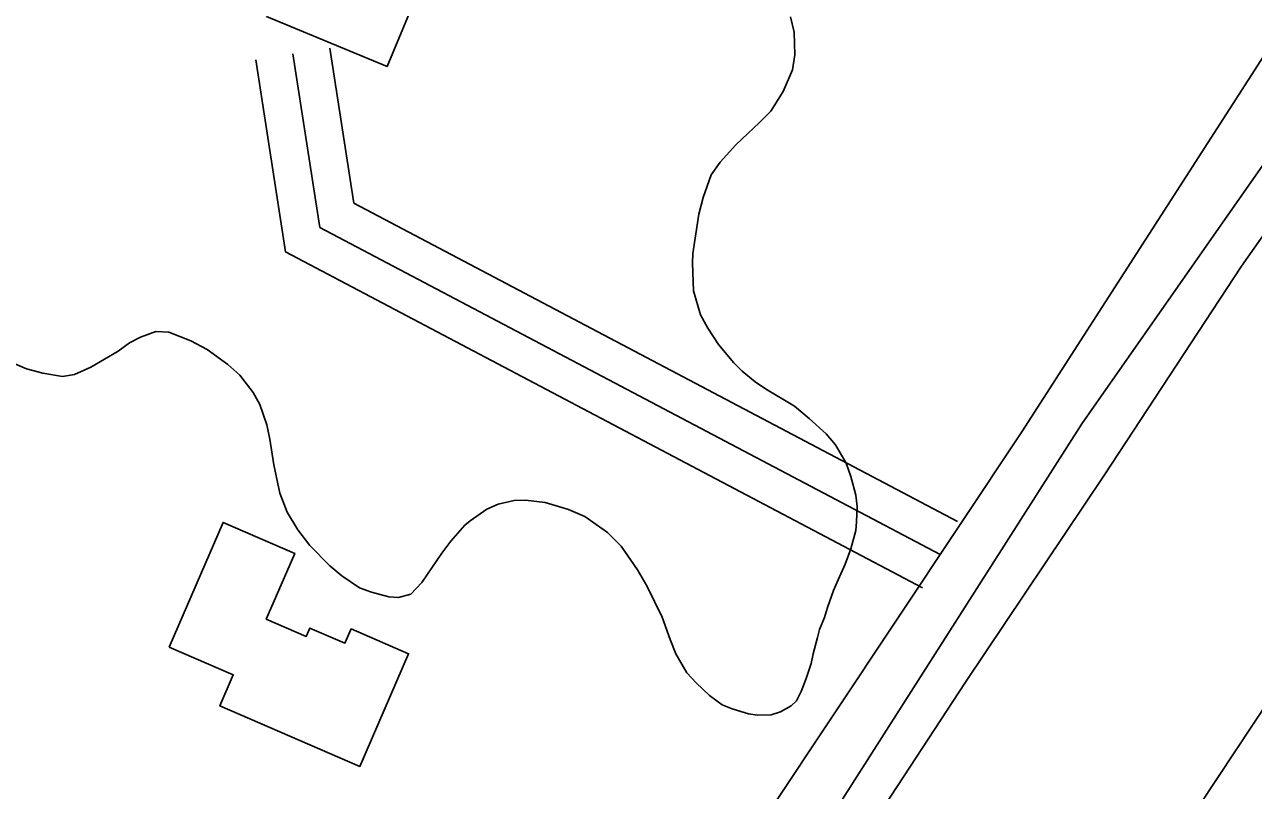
# Model space of a CAD drawing. Extents: x 3297735 to 3335592, y 670436 to 695807.
# Drawn here: x 3316710.7 to 3317201.7, y 693231.1 to 693537 of the extents above; entities that cross this region are included whole.
import ezdxf

# ---------------------------------------------------------------- set-up
doc = ezdxf.new("R2010")
doc.units = 0
for name, color, linetype in [('V-BLDG-OTLN', 7, 'Continuous'), ('V-LEVE-TOET', 7, 'Continuous'), ('V-RIVR-EDGE', 7, 'Continuous'), ('V-ROAD-CNTR', 7, 'Continuous'), ('V-SITE-VEGE', 7, 'Continuous'), ('V-SURV-LINE', 7, 'Continuous'), ('V-TOPO-SHOR', 7, 'Continuous')]:
    doc.layers.add(name, color=color, linetype=linetype)

msp = doc.modelspace()

# ---------------------------------------------------------------- linework, layer by layer
at = {"layer": 'V-BLDG-OTLN'}
for points in [[(3316807.4, 693540.22), (3316833.69, 693603.42), (3316828.16, 693605.72), (3316840.14, 693634.54), (3316899.95, 693609.66), (3316887.92, 693580.74), (3316881.82, 693583.28), (3316855.57, 693520.18)], [(3316768.48, 693288.34), (3316790, 693338.13), (3316818.63, 693325.76), (3316807.28, 693299.49), (3316823.25, 693292.59), (3316824.69, 693295.94), (3316838.73, 693289.87), (3316841.19, 693295.57), (3316864.13, 693285.65), (3316844.69, 693240.67), (3316788.73, 693264.85), (3316794.1, 693277.27)]]:
    msp.add_lwpolyline(points, close=True, dxfattribs=at)
at = {"layer": 'V-LEVE-TOET'}
msp.add_lwpolyline([(3316683.57, 692784.71), (3316751.85, 692848.56), (3316808.82, 692898.46), (3316837.02, 692921.01), (3316867.18, 692947.71), (3316903.75, 692992.35), (3316957.92, 693074.33), (3316991.67, 693123.01), (3317037.1, 693198.63), (3317086.62, 693274.35), (3317142.15, 693357.06), (3317196.97, 693440.43), (3317240, 693501.63), (3317273.12, 693547.55), (3317294.46, 693571.31), (3317317.3, 693588.95), (3317334.09, 693602.34), (3317379.55, 693647.18), (3317404.27, 693672.39), (3317433.49, 693710.01), (3317520.18, 693834.48), (3317587.85, 693924.31)], dxfattribs=at)
at = {"layer": 'V-RIVR-EDGE'}
msp.add_spline([(3319555.14, 694014.55), (3319548.52, 694002.76), (3319539.36, 693985.79), (3319509.78, 693923.27), (3319496.46, 693903), (3319479.41, 693878.17), (3319464.01, 693854.58), (3319445.27, 693818.98), (3319424.44, 693775.51), (3319406.53, 693740.74), (3319395.69, 693713), (3319386.52, 693693.13), (3319372.79, 693671.61), (3319340.34, 693621.53), (3319316.61, 693580.14), (3319295.79, 693542.89), (3319282.06, 693520.96), (3319271.65, 693502.33), (3319267.89, 693489.49), (3319259.98, 693475.83), (3319250.42, 693465.08), (3319246.25, 693454.32), (3319237.93, 693442.32), (3319231.68, 693428.65), (3319225.43, 693414.99), (3319219.61, 693410.03), (3319205.47, 693391.42), (3319185.09, 693363.28), (3319164.7, 693327.69), (3319143.08, 693301.21), (3319109.39, 693253.21), (3319083.6, 693218.46), (3319061.14, 693187.85), (3319039.52, 693157.64), (3319018.29, 693123.29), (3318994.59, 693091.02), (3318949.68, 693031.86), (3318931.37, 693004.55), (3318913.08, 692981.38), (3318902.25, 692962.76), (3318892.68, 692944.55), (3318876.03, 692916.4), (3318861.86, 692887.84), (3318841.46, 692848.51), (3318822.29, 692807.53), (3318806.46, 692774.41), (3318803.1, 692758.66), (3318804.31, 692744.98), (3318808.02, 692734.61), (3318808.84, 692730.46), (3318817.11, 692725.47), (3318826.63, 692719.23), (3318832.83, 692713), (3318835.72, 692705.53), (3318835.27, 692692.27), (3318829.85, 692681.5), (3318819.88, 692669.09), (3318809.47, 692651.3), (3318783.24, 692602.87), (3318768.67, 692580.52), (3318760.79, 692575.98), (3318753.73, 692573.1), (3318747.11, 692573.94), (3318739.24, 692579.76), (3318735.53, 692585.58), (3318730.56, 692588.49), (3318721.44, 692588.1), (3318700.27, 692573.64), (3318679.48, 692549.66), (3318660.76, 692522.35), (3318646.6, 692493.37), (3318637.03, 692477.64), (3318624.96, 692456.95), (3318607.08, 692434.19), (3318599.98, 692413.49), (3318583.3, 692372.49), (3318565.82, 692342.28), (3318547.09, 692313.73), (3318534.2, 692295.52), (3318512.56, 692258.69), (3318488.02, 692224.76), (3318446.4, 692155.23), (3318418.11, 692112.61), (3318397.31, 692084.47), (3318386.91, 692066.68), (3318376.5, 692048.05), (3318354.44, 692011.22), (3318333.22, 691976.45), (3318316.13, 691940.02), (3318301.57, 691917.67), (3318275.38, 691884.99), (3318265.81, 691873), (3318250.82, 691844.85), (3318236.64, 691808.41), (3318222.07, 691781.09), (3318194.96, 691714.01), (3318179.96, 691684.2), (3318162.07, 691654.82), (3318140.84, 691619.64), (3318130.44, 691603.92), (3318120.89, 691595.24), (3318105.09, 691577.87), (3318090.12, 691558.42), (3318067.68, 691532.37), (3318043.56, 691501.75), (3318020.26, 691465.75), (3317998.21, 691433.06), (3317973.66, 691392.92), (3317962.42, 691371.81), (3317929.95, 691315.1), (3317907.9, 691282.41), (3317889.2, 691263.39), (3317870.48, 691238.16), (3317844.7, 691202.99), (3317833.05, 691186.02), (3317808.09, 691148.78), (3317780.64, 691109.47), (3317756.1, 691076.38), (3317731.98, 691045.35), (3317684.57, 690978.73), (3317668.76, 690954.73), (3317646.3, 690922.04), (3317635.48, 690907.15), (3317629.25, 690900.53), (3317620.1, 690889.36), (3317608.46, 690874.47), (3317601.4, 690867.03), (3317592.67, 690860.42), (3317585.59, 690845.93), (3317576.86, 690836), (3317565.64, 690821.11), (3317549.42, 690801.25), (3317522.4, 690767.75), (3317502.45, 690745), (3317489.97, 690727.62), (3317482.47, 690713.55), (3317479.54, 690701.12), (3317475.78, 690689.94), (3317474.94, 690683.31), (3317467.87, 690674.21), (3317451.65, 690653.94), (3317427.54, 690622.91), (3317406.33, 690593.95), (3317381.8, 690564.58), (3317328.18, 690504.62), (3317308.23, 690483.11), (3317290.78, 690466.16), (3317272.5, 690446.31), (3317248.81, 690422.74), (3317230.94, 690402.48), (3317202.23, 690356.54), (3317170.21, 690314.34), (3317129.47, 690266.36), (3317099.12, 690227.48), (3317085.82, 690212.59), (3317074.19, 690204.33), (3317063.38, 690189.85), (3317045.08, 690163.78), (3317020.95, 690128.61), (3316996.82, 690093.85), (3316970.63, 690059.1), (3316926.98, 690008.23), (3316891.65, 689970.6), (3316861.71, 689930.05), (3316828.03, 689887.86), (3316809.31, 689860.13), (3316797.25, 689841.93), (3316783.53, 689825.38), (3316737.37, 689762.08), (3316714.9, 689728.98), (3316681.64, 689687.61), (3316661.69, 689665.69), (3316647.97, 689646.66), (3316619.68, 689606.11), (3316602.63, 689581.28), (3316583.49, 689551.9), (3316563.93, 689519.62), (3316547.71, 689499.35), (3316541.89, 689491.9), (3316538.57, 689488.6), (3316532.31, 689474.1), (3316523.16, 689461.28), (3316509.03, 689445.15), (3316500.29, 689431.49), (3316493.22, 689419.9), (3316485.73, 689407.9), (3316486.11, 689397.12), (3316486.48, 689375.57), (3316487.29, 689371.01), (3316491.44, 689370.17), (3316493.5, 689366.43), (3316494.29, 689352.75), (3316496.75, 689341.56), (3316502.54, 689336.57), (3316504.2, 689334.08), (3316504.18, 689328.69), (3316501.27, 689325.8), (3316488.83, 689321.27), (3316487.17, 689319.61), (3316487.16, 689316.71), (3316492.96, 689316.7), (3316502.08, 689318.33), (3316508.3, 689318.32), (3316513.27, 689314.99), (3316516.58, 689314.98), (3316524.87, 689314.55), (3316535.62, 689303.33), (3316544.71, 689293.36), (3316545.54, 689290.04), (3316543.46, 689287.97), (3316525.66, 689296.72), (3316509.92, 689304.22), (3316502.06, 689307.14), (3316490.45, 689308.41), (3316482.58, 689308.02), (3316478.02, 689308.03), (3316473.47, 689311.77), (3316449.46, 689323.85), (3316424.59, 689324.74), (3316401.79, 689323.14), (3316381.47, 689318.22), (3316366.54, 689316.18), (3316352.85, 689311.24), (3316334.16, 689295.54), (3316302.2, 689277.79), (3316275.21, 689257.14), (3316266.49, 689249.28), (3316249.02, 689224.04), (3316230.28, 689191.76), (3316217.78, 689162.78), (3316200.69, 689125.93), (3316182.37, 689092.82), (3316162.8, 689054.73), (3316141.17, 689024.94), (3316114.57, 688996.41), (3316081.77, 688971.62), (3316036.89, 688926.14), (3316007.39, 688897.61), (3315987.04, 688880.67), (3315970.01, 688865.79), (3315959.63, 688858.77), (3315957.13, 688852.14), (3315955.46, 688848.42), (3315953.91, 688835.53)], degree=3, dxfattribs=at)
at = {"layer": 'V-ROAD-CNTR'}
for points in [[(3317535.9, 693917.23), (3317459.53, 693820.93), (3317401.22, 693755.46), (3317284.87, 693627.93), (3317233.55, 693564.08), (3317208.22, 693528.22), (3317109.17, 693374.35), (3316983.56, 693185.65), (3316949.01, 693137.35), (3316907, 693075.65), (3316873.46, 693035.36), (3316824.26, 692986.38), (3316792.85, 692959.51), (3316752.33, 692921.45), (3316668.47, 692837.4)], [(3317083.49, 693338.52), (3316842.33, 693465.69), (3316832.71, 693527.55)], [(3317069.49, 693311.99), (3316815, 693446.19), (3316803.07, 693522.94)], [(3317076.49, 693325.26), (3316828.66, 693455.94), (3316817.89, 693525.24)]]:
    msp.add_lwpolyline(points, dxfattribs=at)
at = {"layer": 'V-SITE-VEGE'}
for p, q in [((3317016.77, 693540.05), (3317018.2, 693533.87)), ((3317018.2, 693533.87), (3317018.41, 693524.88)), ((3317018.41, 693524.88), (3317017.48, 693518.86)), ((3317017.48, 693518.86), (3317013.83, 693510.21)), ((3317013.83, 693510.21), (3317008.87, 693502.39)), ((3317008.87, 693502.39), (3317004.27, 693497.78)), ((3317004.27, 693497.78), (3316999.66, 693493.39)), ((3316999.66, 693493.39), (3316994.84, 693488.99)), ((3316994.84, 693488.99), (3316988.58, 693481.99)), ((3316988.58, 693481.99), (3316985.05, 693476.99)), ((3316985.05, 693476.99), (3316981.84, 693467.92)), ((3316981.84, 693467.92), (3316980.07, 693461.24)), ((3316980.07, 693461.24), (3316977.65, 693445.55)), ((3316977.65, 693445.55), (3316977.53, 693441.69)), ((3316977.53, 693441.69), (3316978, 693430.57)), ((3316978, 693430.57), (3316980.8, 693421)), ((3316980.8, 693421), (3316983.71, 693415.71)), ((3316763.17, 693414.4), (3316757.02, 693412.11)), ((3316768.32, 693414.09), (3316763.17, 693414.4)), ((3316777.18, 693410.66), (3316768.32, 693414.09)), ((3316983.71, 693415.71), (3316987.93, 693409.17)), ((3316752.57, 693409.86), (3316748.16, 693406.55)), ((3316757.02, 693412.11), (3316752.57, 693409.86)), ((3316783.69, 693407.17), (3316777.18, 693410.66)), ((3316987.93, 693409.17), (3316994.1, 693401.82)), ((3316711.49, 693399.48), (3316701.54, 693403.74)), ((3316748.16, 693406.55), (3316737.17, 693400.08)), ((3316791.96, 693401.15), (3316783.69, 693407.17)), ((3316717.95, 693397.7), (3316711.49, 693399.48)), ((3316737.17, 693400.08), (3316730.6, 693397.14)), ((3316796.77, 693396.98), (3316791.96, 693401.15)), ((3316994.1, 693401.82), (3316997.39, 693398.47)), ((3316997.39, 693398.47), (3317002.62, 693394.31)), ((3316725.91, 693396.39), (3316717.95, 693397.7)), ((3316730.6, 693397.14), (3316725.91, 693396.39)), ((3316802.08, 693390.04), (3316796.77, 693396.98)), ((3317002.62, 693394.31), (3317006.76, 693391.41)), ((3316804.76, 693385.18), (3316802.08, 693390.04)), ((3317006.76, 693391.41), (3317018.27, 693384.61)), ((3316807.52, 693377.1), (3316804.76, 693385.18)), ((3317018.27, 693384.61), (3317024.17, 693379.62)), ((3317024.17, 693379.62), (3317030.95, 693373.56)), ((3316808.73, 693371.35), (3316807.52, 693377.1)), ((3317030.95, 693373.56), (3317034.69, 693369.16)), ((3316810.25, 693361.11), (3316808.73, 693371.35)), ((3317034.69, 693369.16), (3317038.93, 693361.76)), ((3316812.66, 693349.82), (3316810.25, 693361.11)), ((3317038.93, 693361.76), (3317040.77, 693356.45)), ((3317040.77, 693356.45), (3317042.88, 693349)), ((3316815.62, 693342.17), (3316812.66, 693349.82)), ((3317042.88, 693349), (3317043.41, 693344.52)), ((3316899.91, 693345.44), (3316895.46, 693343.41)), ((3316906.3, 693346.87), (3316899.91, 693345.44)), ((3316910.8, 693346.98), (3316906.3, 693346.87)), ((3316918.74, 693346.09), (3316910.8, 693346.98)), ((3316928.02, 693343.31), (3316918.74, 693346.09)), ((3317043.41, 693344.52), (3317043.12, 693338.3)), ((3316819.85, 693335.21), (3316815.62, 693342.17)), ((3316895.46, 693343.41), (3316888.72, 693338.75)), ((3316934.51, 693340.47), (3316928.02, 693343.31)), ((3316943.65, 693334.04), (3316934.51, 693340.47)), ((3316824.71, 693328.9), (3316819.85, 693335.21)), ((3316886.62, 693336.99), (3316880.99, 693330.65)), ((3316888.72, 693338.75), (3316886.62, 693336.99)), ((3317042.78, 693334.87), (3317040.81, 693327.54)), ((3317043.12, 693338.3), (3317042.78, 693334.87)), ((3316880.99, 693330.65), (3316877.46, 693325.85)), ((3316949.13, 693328.6), (3316943.65, 693334.04)), ((3316832.61, 693320.73), (3316824.71, 693328.9)), ((3316877.46, 693325.85), (3316869.38, 693314.1)), ((3316955.56, 693319.12), (3316949.13, 693328.6)), ((3317040.81, 693327.54), (3317038.59, 693321.49)), ((3316837.41, 693316.78), (3316832.61, 693320.73)), ((3317038.59, 693321.49), (3317035.74, 693315.22)), ((3316844.59, 693312.02), (3316837.41, 693316.78)), ((3316959.35, 693312.78), (3316955.56, 693319.12)), ((3317035.74, 693315.22), (3317033.92, 693310.89)), ((3316849.35, 693310.2), (3316844.59, 693312.02)), ((3316856.24, 693308.44), (3316849.35, 693310.2)), ((3316869.38, 693314.1), (3316864.99, 693309.5)), ((3316965.43, 693300.29), (3316959.35, 693312.78)), ((3317033.92, 693310.89), (3317031.5, 693304.2)), ((3316860.1, 693308.1), (3316856.24, 693308.44)), ((3316864.99, 693309.5), (3316860.1, 693308.1)), ((3316968.63, 693291.37), (3316965.43, 693300.29)), ((3317030.31, 693300.1), (3317028.29, 693295.34)), ((3317031.5, 693304.2), (3317030.31, 693300.1)), ((3317028.29, 693295.34), (3317027.5, 693292.11)), ((3316970.91, 693285.64), (3316968.63, 693291.37)), ((3317027.5, 693292.11), (3317025.73, 693285.65)), ((3316975.37, 693278.04), (3316970.91, 693285.64)), ((3317025.73, 693285.65), (3317024.96, 693281.77)), ((3317024.96, 693281.77), (3317022.96, 693275.73)), ((3316979.1, 693274.06), (3316975.37, 693278.04)), ((3317022.96, 693275.73), (3317020.94, 693270.54)), ((3316984.36, 693269.04), (3316979.1, 693274.06)), ((3317020.94, 693270.54), (3317019.1, 693266.86)), ((3316989.38, 693265.31), (3316984.36, 693269.04)), ((3317019.1, 693266.86), (3317017.01, 693264.88)), ((3316993.48, 693263.69), (3316989.38, 693265.31)), ((3316999.95, 693261.7), (3316993.48, 693263.69)), ((3317003.6, 693261.14), (3316999.95, 693261.7)), ((3317008.96, 693261.27), (3317003.6, 693261.14)), ((3317012.78, 693262.43), (3317008.96, 693261.27)), ((3317017.01, 693264.88), (3317012.78, 693262.43))]:
    msp.add_line(p, q, dxfattribs=at)
at = {"layer": 'V-SURV-LINE'}
msp.add_lwpolyline([(3316965.98, 692902.08), (3317337.02, 693461.96)], dxfattribs=at)
at = {"layer": 'V-TOPO-SHOR'}
msp.add_lwpolyline([(3317276.13, 693576.71), (3317224.1, 693507.42), (3317133.14, 693377.44), (3317036.57, 693226.08), (3316954.2, 693098.82), (3316896.16, 693009.22), (3316849.86, 692956.28), (3316782.16, 692894.55), (3316674.95, 692797.31), (3316596, 692723.8), (3316562.95, 692689.53), (3316530.03, 692649.86), (3316483.04, 692579.97), (3316418.31, 692468.25), (3316343.92, 692338.66), (3316254.61, 692184.94), (3316170.23, 692051.15), (3316054.37, 691877.37), (3315892.79, 691641.65), (3315815.79, 691531.08)], dxfattribs=at)

doc.saveas('drawing.dxf')
